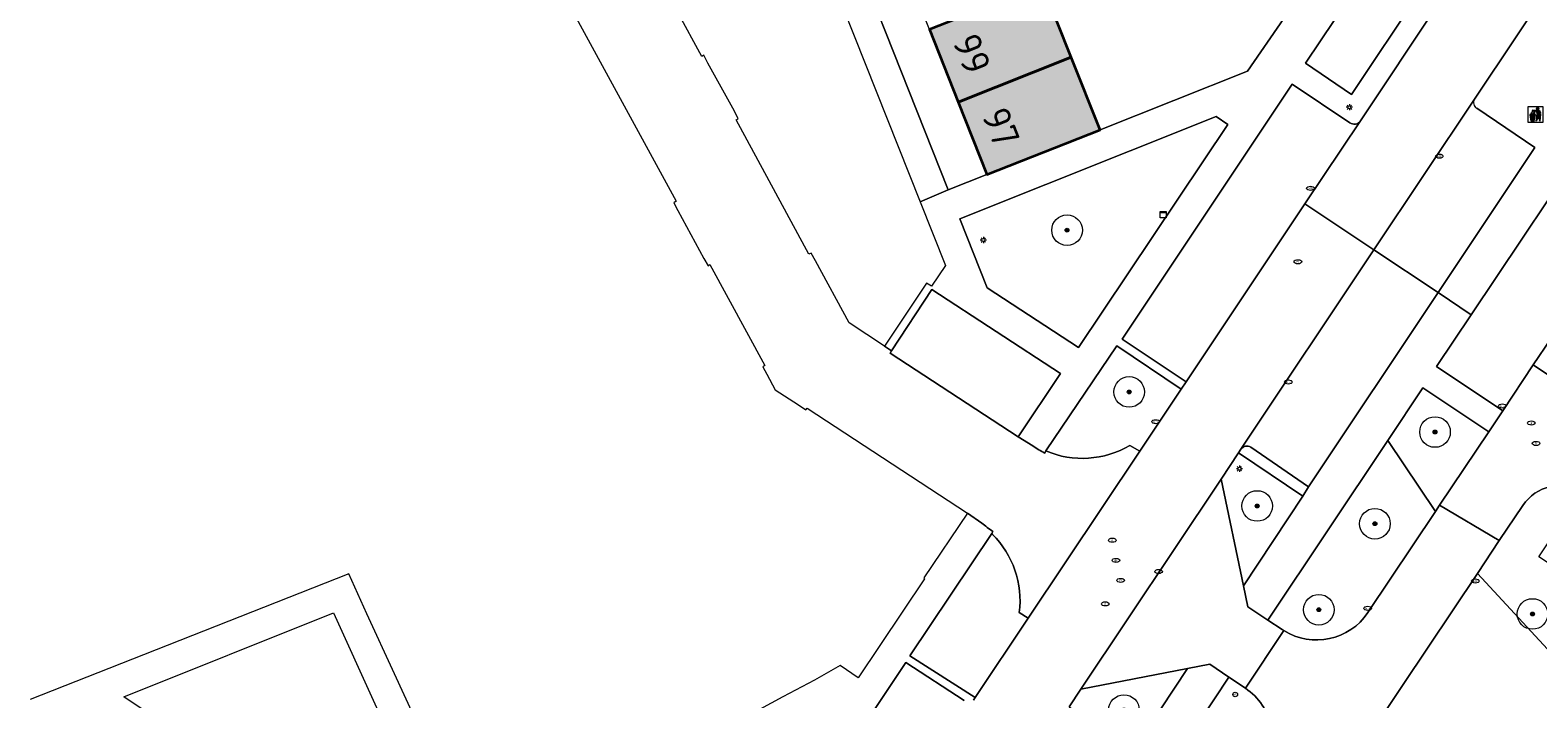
# Model space of a CAD drawing. Header units: metres. Extents: x 125349 to 128236, y 501602 to 503797.
# Tile 309 of 656: x 126374 to 126472, y 502338 to 502381. Entities that reach past the tile are written whole.
import ezdxf
from ezdxf.enums import TextEntityAlignment as Align

# ---------------------------------------------------------------- set-up
doc = ezdxf.new("R2010")
doc.units = ezdxf.units.M
doc.layers.get('0').update_dxf_attribs({"linetype": 'CONTINUOUS'})
for name, color, linetype, lineweight in [('B-WE-GR-BEPLANTING_CULTUUR_BODEMBEDEKKER-GV', 90, 'CONTINUOUS', 18), ('B-WE-GR-BEPLANTING_CULTUUR_BOSPLANTSOEN-GV', 90, 'CONTINUOUS', 18), ('B-WE-GR-BEPLANTING_CULTUUR_HEESTERS-GV', 90, 'CONTINUOUS', 18), ('B-WE-GR-BOOM-S-500', 90, 'CONTINUOUS', 18), ('B-WE-GR-GROENVOORZIENING-GV', 80, 'CONTINUOUS', 18), ('B-WE-IE-AFVAL APART PLAATS-S', 7, 'CONTINUOUS', 18), ('B-WE-IE-MEUBILAIR-S', 7, 'CONTINUOUS', 18), ('B-WE-OG-BEBOUWING-GV', 7, 'CONTINUOUS', 35), ('B-WE-OG-BEBOUWING-T18', 10, 'CONTINUOUS', 18), ('B-WE-OG-TERREIN_ERF-GV', 7, 'CONTINUOUS', 18), ('B-WE-VH-OPENVERHARDING-GV', 90, 'CONTINUOUS', 18), ('B-WE-VH-OPENVERHARDING_BETONSTRAATSTEEN-GV', 90, 'CONTINUOUS', 18), ('B-WE-VH-OPENVERHARDING_TEGEL-GV', 90, 'CONTINUOUS', 18)]:
    doc.layers.add(name, color=color, linetype=linetype, lineweight=lineweight)
doc.layers.add('B-WE-OG-BEBOUWING-V', color=7, linetype='CONTINUOUS', lineweight=18, true_color=0xcc646e)
doc.styles.add('NLCS-ISO', font='NLCS-ISO.ttf')
doc.styles.add('NLCS-ISO-M1000-T18', font='NLCS-ISO.ttf', dxfattribs={"height": 1.8})

# ---------------------------------------------------------------- blocks, each defined once
blk = doc.blocks.new('SIE-AFVAL APART PLAATS-SO')
h = blk.add_hatch(color=256)
h.dxf.hatch_style = 1
h.paths.add_polyline_path([(-0.09, 0.07), (-1.76, 0.07, 0.819081), (-1.79, -0.09), (-1.4, -2.19, 0.36153), (-1.37, -2.21), (-0.47, -2.21, 0.36153), (-0.44, -2.19), (-0.05, -0.09, 0.819081)])
h.paths.add_polyline_path([(-0.16, -0.1), (-0.2, -0.33), (-0.49, -0.33), (-0.47, -0.1)], flags=16)
h.paths.add_polyline_path([(-0.55, -0.1), (-0.58, -0.33), (-0.87, -0.33), (-0.87, -0.1)], flags=16)
h.paths.add_polyline_path([(-0.22, -0.42), (-0.27, -0.73), (-0.53, -0.73), (-0.5, -0.42)], flags=16)
h.paths.add_polyline_path([(-0.58, -0.42), (-0.61, -0.73), (-0.87, -0.73), (-0.87, -0.42)], flags=16)
h.paths.add_polyline_path([(-0.95, -0.1), (-0.95, -0.33), (-1.27, -0.33), (-1.29, -0.1)], flags=16)
h.paths.add_polyline_path([(-0.95, -0.42), (-0.95, -0.73), (-1.23, -0.73), (-1.26, -0.42)], flags=16)
h.paths.add_polyline_path([(-0.29, -0.83), (-0.34, -1.09), (-0.56, -1.09), (-0.54, -0.83)], flags=16)
h.paths.add_polyline_path([(-0.62, -0.83), (-0.65, -1.09), (-0.87, -1.09), (-0.87, -0.83)], flags=16)
h.paths.add_polyline_path([(-0.95, -0.83), (-0.95, -1.09), (-1.2, -1.09), (-1.22, -0.83)], flags=16)
h.paths.add_polyline_path([(-1.35, -0.33), (-1.64, -0.33), (-1.69, -0.1), (-1.37, -0.1)], flags=16)
h.paths.add_polyline_path([(-1.34, -0.42), (-1.31, -0.73), (-1.57, -0.73), (-1.63, -0.42)], flags=16)
h.paths.add_polyline_path([(-0.36, -1.18), (-0.41, -1.44), (-0.6, -1.44), (-0.57, -1.18)], flags=16)
h.paths.add_polyline_path([(-0.65, -1.18), (-0.68, -1.44), (-0.87, -1.44), (-0.87, -1.18)], flags=16)
h.paths.add_polyline_path([(-1.3, -0.83), (-1.28, -1.09), (-1.5, -1.09), (-1.55, -0.83)], flags=16)
h.paths.add_polyline_path([(-0.95, -1.18), (-0.95, -1.44), (-1.17, -1.44), (-1.19, -1.18)], flags=16)
h.paths.add_polyline_path([(-0.42, -1.53), (-0.47, -1.79), (-0.63, -1.79), (-0.6, -1.53)], flags=16)
h.paths.add_polyline_path([(-1.27, -1.18), (-1.25, -1.44), (-1.44, -1.44), (-1.49, -1.18)], flags=16)
h.paths.add_polyline_path([(-0.69, -1.53), (-0.71, -1.79), (-0.87, -1.79), (-0.87, -1.53)], flags=16)
h.paths.add_polyline_path([(-0.95, -1.53), (-0.95, -1.79), (-1.13, -1.79), (-1.16, -1.53)], flags=16)
h.paths.add_polyline_path([(-1.24, -1.53), (-1.22, -1.79), (-1.37, -1.79), (-1.42, -1.53)], flags=16)
h.paths.add_polyline_path([(-0.49, -1.89), (-0.53, -2.13), (-0.66, -2.13), (-0.64, -1.89)], flags=16)
h.paths.add_polyline_path([(-0.72, -1.89), (-0.74, -2.13), (-0.87, -2.13), (-0.87, -1.89)], flags=16)
h.paths.add_polyline_path([(-0.95, -1.89), (-0.95, -2.13), (-1.1, -2.13), (-1.12, -1.89)], flags=16)
h.paths.add_polyline_path([(-1.21, -1.89), (-1.18, -2.13), (-1.31, -2.13), (-1.35, -1.89)], flags=16)
h.paths.add_polyline_path([(-0.19, 0.78, -0.01173), (-0.3, 0.78, -0.148797), (-0.42, 1.03, -0.136076), (-0.69, 0.87), (-0.78, 0.85, -0.038293), (-1.14, 0.96), (-1.19, 0.81, -0.243822), (-1.56, 0.45, 0.344326), (-1, 0.22, -0.139345), (-0.6, 0.22, 0.618436), (-0.56, 0.27, -0.441494), (-0.47, 0.44, 0.309048)])
h.paths.add_polyline_path([(-0.49, 0.51, 0.351556), (-0.64, 0.31, 0.121061), (-1.02, 0.29, -0.288745), (-1.45, 0.42, 0.203599), (-1.12, 0.79), (-1.09, 0.87, 0.083075), (-0.28, 0.71, -0.242261)], flags=16)
h.paths.add_polyline_path([(-0.4, 0.79, -0.023345), (-0.63, 0.82, 0.07081), (-0.46, 0.9, 0.059965)], flags=16)
h.paths.add_polyline_path([(1.12, 1.48), (-1.07, 1.48, 0.860559), (-1.08, 1.42), (0.29, 1, -0.146703), (0.53, 0.28, 0.421968), (0.56, 0.25), (1.6, 0.31, 0.450293), (1.63, 0.34, 0.122241)])
h.paths.add_polyline_path([(0.26, 1.93, 1), (1.07, 1.93, 1)])
h.paths.add_polyline_path([(1.65, 0.15, 0.429303), (1.62, 0.18), (0.55, 0.23, 0.38429), (0.51, 0.2), (0.16, -2.16, 0.83726), (0.22, -2.18), (0.99, -0.78, -0.688204), (1.05, -0.78), (1.36, -2.14, 0.84934), (1.42, -2.14)])
for p, q in [((-0.09, 0.07), (-1.76, 0.07)), ((-1.4, -2.19), (-1.79, -0.09)), ((-1.37, -0.1), (-1.69, -0.1)), ((-1.64, -0.33), (-1.69, -0.1)), ((-1.64, -0.33), (-1.35, -0.33)), ((-1.63, -0.42), (-1.34, -0.42)), ((-1.57, -0.73), (-1.63, -0.42)), ((-1.57, -0.73), (-1.31, -0.73)), ((-1.55, -0.83), (-1.3, -0.83)), ((-1.5, -1.09), (-1.55, -0.83)), ((-1.5, -1.09), (-1.28, -1.09)), ((-1.49, -1.18), (-1.27, -1.18)), ((-1.44, -1.44), (-1.49, -1.18)), ((-1.44, -1.44), (-1.25, -1.44)), ((-1.42, -1.53), (-1.24, -1.53)), ((-1.37, -1.79), (-1.42, -1.53)), ((-1.37, -1.79), (-1.22, -1.79)), ((-1.37, -2.21), (-0.47, -2.21)), ((-1.31, -2.13), (-1.35, -1.89)), ((-1.35, -1.89), (-1.21, -1.89)), ((-1.31, -2.13), (-1.18, -2.13)), ((-0.95, -0.1), (-1.29, -0.1)), ((-1.27, -0.33), (-0.95, -0.33)), ((-1.26, -0.42), (-0.95, -0.42)), ((-1.23, -0.73), (-0.95, -0.73)), ((-1.22, -0.83), (-0.95, -0.83)), ((-1.2, -1.09), (-0.95, -1.09)), ((-1.19, -1.18), (-0.95, -1.18)), ((-1.17, -1.44), (-0.95, -1.44)), ((-1.16, -1.53), (-0.95, -1.53)), ((-1.13, -1.79), (-0.95, -1.79)), ((-1.12, -1.89), (-0.95, -1.89)), ((-1.1, -2.13), (-0.95, -2.13)), ((-0.95, -0.1), (-0.95, -0.33)), ((-0.95, -0.42), (-0.95, -0.73)), ((-0.95, -0.83), (-0.95, -1.09)), ((-0.95, -1.18), (-0.95, -1.44)), ((-0.95, -1.53), (-0.95, -1.79)), ((-0.95, -1.89), (-0.95, -2.13)), ((-0.87, -0.1), (-0.87, -0.33)), ((-0.55, -0.1), (-0.87, -0.1)), ((-0.87, -0.33), (-0.58, -0.33)), ((-0.87, -0.42), (-0.87, -0.73)), ((-0.87, -0.42), (-0.58, -0.42)), ((-0.87, -0.73), (-0.61, -0.73)), ((-0.87, -0.83), (-0.62, -0.83)), ((-0.87, -0.83), (-0.87, -1.09)), ((-0.87, -1.09), (-0.65, -1.09)), ((-0.87, -1.18), (-0.65, -1.18)), ((-0.87, -1.18), (-0.87, -1.44)), ((-0.87, -1.44), (-0.68, -1.44)), ((-0.87, -1.53), (-0.69, -1.53)), ((-0.87, -1.53), (-0.87, -1.79)), ((-0.87, -1.79), (-0.71, -1.79)), ((-0.87, -1.89), (-0.87, -2.13)), ((-0.87, -1.89), (-0.72, -1.89)), ((-0.87, -2.13), (-0.74, -2.13)), ((-0.66, -2.13), (-0.53, -2.13)), ((-0.64, -1.89), (-0.49, -1.89)), ((-0.63, -1.79), (-0.47, -1.79)), ((-0.6, -1.44), (-0.41, -1.44)), ((-0.6, -1.53), (-0.42, -1.53)), ((-0.57, -1.18), (-0.36, -1.18)), ((-0.56, -1.09), (-0.34, -1.09)), ((-0.54, -0.83), (-0.29, -0.83)), ((-0.53, -0.73), (-0.27, -0.73)), ((-0.53, -2.13), (-0.49, -1.89)), ((-0.5, -0.42), (-0.22, -0.42)), ((-0.49, -0.33), (-0.2, -0.33)), ((-0.16, -0.1), (-0.47, -0.1)), ((-0.47, -1.79), (-0.42, -1.53)), ((-0.44, -2.19), (-0.05, -0.09)), ((-0.41, -1.44), (-0.36, -1.18)), ((-0.34, -1.09), (-0.29, -0.83)), ((-0.27, -0.73), (-0.22, -0.42)), ((-0.2, -0.33), (-0.16, -0.1))]:
    blk.add_line(p, q)
blk.add_lwpolyline([(-2.5, -2.51), (2.5, -2.51), (2.5, 2.49), (-2.5, 2.49)], close=True)
for points in [[(-0.78, 0.85, -0.038293), (-1.14, 0.96), (-1.19, 0.81, -0.243822), (-1.56, 0.45, 0.344326), (-1, 0.22, -0.139345), (-0.6, 0.22, 0.618436), (-0.56, 0.27, -0.441494), (-0.47, 0.44, 0.309048), (-0.19, 0.78, -0.01173), (-0.3, 0.78, -0.01173)], [(-0.78, 0.85), (-0.69, 0.87, 0.136076), (-0.42, 1.03, 0.156405), (-0.29, 0.77)], [(-0.78, 0.85), (-0.69, 0.87, 0.136076), (-0.42, 1.03, 0.148797), (-0.3, 0.78, 0.148797)], [(-0.63, 0.82, 0.07081), (-0.46, 0.9, 0.059965), (-0.4, 0.79, 0.059965)], [(-0.4, 0.79, -0.023345), (-0.63, 0.82)]]:
    blk.add_lwpolyline(points, format="xyb")
for points in [[(-1.09, 0.87), (-1.12, 0.79, -0.203599), (-1.45, 0.42, 0.288745), (-1.02, 0.29, -0.121061), (-0.64, 0.31, -0.351556), (-0.49, 0.51, 0.242261), (-0.28, 0.71, -0.083075)], [(-1.07, 1.48), (1.12, 1.48, -0.122241), (1.63, 0.34, -0.450293), (1.6, 0.31), (0.56, 0.25, -0.421968), (0.53, 0.28, 0.146703), (0.29, 1), (-1.08, 1.42, -0.860559)], [(0.55, 0.23), (1.62, 0.18, -0.429303), (1.65, 0.15), (1.42, -2.14, -0.84934), (1.36, -2.14), (1.05, -0.78, 0.688204), (0.99, -0.78), (0.22, -2.18, -0.83726), (0.16, -2.16), (0.51, 0.2, -0.38429)]]:
    blk.add_lwpolyline(points, format="xyb", close=True)
for points in [[(-1.35, -0.33), (-1.37, -0.1)], [(-1.31, -0.73), (-1.34, -0.42)], [(-1.28, -1.09), (-1.3, -0.83)], [(-1.27, -0.33), (-1.29, -0.1)], [(-1.25, -1.44), (-1.27, -1.18)], [(-1.23, -0.73), (-1.26, -0.42)], [(-1.22, -1.79), (-1.24, -1.53)], [(-1.2, -1.09), (-1.22, -0.83)], [(-1.18, -2.13), (-1.21, -1.89)], [(-1.17, -1.44), (-1.19, -1.18)], [(-1.18, -2.22), (-1.18, -2.21)], [(-1.13, -1.79), (-1.16, -1.53)], [(-1.1, -2.13), (-1.12, -1.89)], [(-0.74, -2.13), (-0.72, -1.89)], [(-0.71, -1.79), (-0.69, -1.53)], [(-0.68, -1.44), (-0.65, -1.18)], [(-0.66, -2.13), (-0.64, -1.89)], [(-0.65, -1.09), (-0.62, -0.83)], [(-0.63, -1.79), (-0.6, -1.53)], [(-0.61, -0.73), (-0.58, -0.42)], [(-0.6, -1.44), (-0.57, -1.18)], [(-0.58, -0.33), (-0.55, -0.1)], [(-0.56, -1.09), (-0.54, -0.83)], [(-0.53, -0.73), (-0.5, -0.42)], [(-0.49, -0.33), (-0.47, -0.1)]]:
    blk.add_lwpolyline(points)
blk.add_circle((0.66, 1.93), 0.401)
for centre, radius, start, end in [((-1.76, -0.01), 0.0869, 90, 247.281), ((-0.09, -0.01), 0.0869, 292.719, 90), ((-1.37, -2.18), 0.0318, 190.4943, 270), ((-0.47, -2.18), 0.0318, 270, 349.5057)]:
    blk.add_arc(centre, radius, start, end)
blk = doc.blocks.new('SIE-MEUBILAIR_KAST-SO')
for points in [[(-1, 1), (1, 1), (1, 0.84), (-1, 0.84)], [(-1, 0.76), (1, 0.76), (1, -1), (-1, -1)]]:
    blk.add_lwpolyline(points, close=True)
blk = doc.blocks.new('SIE-MEUBILAIR_PAAL_LICHTMAST-SO')
for points in [[(-0.62, 0), (-1, 0)], [(-0.71, 0.71), (-0.44, 0.44)], [(0, 1), (0, 0.62)], [(0.44, 0.44), (0.71, 0.71)], [(1, 0), (0.62, 0)], [(-0.71, -0.71), (-0.44, -0.44)], [(0, -0.62), (0, -1)], [(0.44, -0.44), (0.71, -0.71)]]:
    blk.add_lwpolyline(points)
blk.add_circle((0, 0), 0.5)
blk = doc.blocks.new('SIE-MEUBILAIR_PAAL_VERKEERSBORD-SO')
blk.add_circle((0, 0), 0.75)
at = {"style": 'NLCS-ISO'}
blk.add_text('vb', height=0.75, dxfattribs=at).set_placement((0, 0.07), align=Align.MIDDLE_CENTER)
blk = doc.blocks.new('SIE-MEUBILAIR_PUT_KOLK-SO')
blk.add_ellipse((0, 0), major_axis=(1.25, 0), ratio=0.54)
at = {"style": 'NLCS-ISO'}
blk.add_text('klk', height=0.75, dxfattribs=at).set_placement((0.03, 0), align=Align.MIDDLE_CENTER)
blk = doc.blocks.new('SIE-MEUBILAIR_PUT_RIOOLPUT-SO')
blk.add_ellipse((0, 0), major_axis=(1.25, 0), ratio=0.54)
at = {"style": 'NLCS-ISO'}
blk.add_text('ri', height=0.75, dxfattribs=at).set_placement((-0.04, 0.07), align=Align.MIDDLE_CENTER)
blk = doc.blocks.new('SIE-MEUBILAIR_PUT_DRAINAGEPUT-SO')
blk.add_ellipse((0, 0), major_axis=(1.25, 0), ratio=0.54)
at = {"style": 'NLCS-ISO'}
blk.add_text('dr', height=0.75, dxfattribs=at).set_placement((0.03, 0), align=Align.MIDDLE_CENTER)
blk = doc.blocks.new('SGR-BOOM_01-SO')
at = {"linetype": 'ByBlock', "lineweight": 18}
h = blk.add_hatch(color=0, dxfattribs=at)
h.dxf.hatch_style = 1
edge = h.paths.add_edge_path()
edge.add_arc((0, 0), 0.25, 0, 360)
at = {"color": 0, "linetype": 'ByBlock', "lineweight": 18}
for radius in [2, 0.25]:
    blk.add_circle((0, 0), radius, dxfattribs=at)

msp = doc.modelspace()

# ---------------------------------------------------------------- hatches: boundary and pattern name
at = {"layer": 'B-WE-OG-BEBOUWING-V'}
for points in [[(126441.962, 502379.57), (126440.085, 502384.312), (126432.685, 502381.383), (126434.561, 502376.641)], [(126434.561, 502376.641), (126436.436, 502371.902), (126443.838, 502374.83), (126441.962, 502379.57)]]:
    msp.add_hatch(color=256, dxfattribs=at).paths.add_polyline_path(points)

# ---------------------------------------------------------------- linework, layer by layer
at = {"layer": 'B-WE-GR-BEPLANTING_CULTUUR_BODEMBEDEKKER-GV', "flags": 128}
msp.add_lwpolyline([(126434.67, 502369.006), (126436.455, 502364.497), (126442.427, 502360.592), (126452.189, 502375.177), (126451.433, 502375.692)], close=True, dxfattribs=at)
for points in [[(126465.76, 502349.874), (126462.646, 502354.519), (126454.811, 502342.786), (126455.754, 502342.165), (126455.805, 502342.132), (126455.856, 502342.099)], [(126461.351, 502343.27), (126465.76, 502349.874)], [(126452.25, 502339.061), (126445.025, 502328.121), (126450.619, 502327.193)], [(126453.349, 502338.324), (126452.25, 502339.061)]]:
    msp.add_lwpolyline(points, dxfattribs=at)
at = {"layer": 'B-WE-GR-BEPLANTING_CULTUUR_BODEMBEDEKKER-GV'}
for points in [[(126455.856, 502342.099, 0.405293), (126461.351, 502343.27)], [(126454.385, 502332.854, 0.41901), (126453.349, 502338.324)]]:
    msp.add_lwpolyline(points, format="xyb", dxfattribs=at)
at = {"layer": 'B-WE-GR-BEPLANTING_CULTUUR_BOSPLANTSOEN-GV', "flags": 128}
msp.add_lwpolyline([(126476.443, 502375.203), (126468.102, 502362.743), (126465.837, 502359.36), (126470.162, 502356.468), (126472.161, 502359.462), (126473.3, 502361.168), (126473.181, 502361.243), (126473.577, 502361.863), (126500, 502344.106), (126516.968, 502332.703), (126516.599, 502332.085), (126516.473, 502332.17), (126515.305, 502330.427), (126515.268, 502330.373), (126519.532, 502327.515), (126521.887, 502331.073), (126475.24, 502362.453), (126475.558, 502362.927), (126475.775, 502363.249), (126475.604, 502363.364), (126481.329, 502371.882)], close=True, dxfattribs=at)
at = {"layer": 'B-WE-GR-BEPLANTING_CULTUUR_HEESTERS-GV', "flags": 128}
msp.add_lwpolyline([(126465.907, 502382.979), (126468.219, 502386.433), (126464.013, 502389.236), (126457.259, 502379.191), (126460.287, 502377.144), (126464.692, 502383.787)], close=True, dxfattribs=at)
for points in [[(126446.432, 502353.817), (126449.144, 502357.877), (126444.935, 502360.718), (126440.297, 502353.841)], [(126445.787, 502354.204), (126446.432, 502353.817)], [(126468.504, 502345.836), (126474.438, 502339.428), (126477.355, 502343.872), (126473.228, 502346.637), (126473.149, 502346.515), (126472.517, 502346.917), (126475.394, 502351.209)], [(126471.477, 502350.282), (126469.939, 502347.982), (126468.504, 502345.836)], [(126436.81, 502348.388), (126436.777, 502348.447), (126431.414, 502340.449), (126435.673, 502337.715)], [(126435.673, 502337.715), (126439.146, 502342.913)], [(126439.146, 502342.913), (126438.561, 502343.287)]]:
    msp.add_lwpolyline(points, dxfattribs=at)
at = {"layer": 'B-WE-GR-BEPLANTING_CULTUUR_HEESTERS-GV'}
for points in [[(126440.297, 502353.841, 0.238064), (126445.787, 502354.204)], [(126475.394, 502351.209, 0.390301), (126471.477, 502350.282)], [(126438.561, 502343.287, 0.232321), (126436.81, 502348.388)]]:
    msp.add_lwpolyline(points, format="xyb", dxfattribs=at)
at = {"layer": 'B-WE-GR-GROENVOORZIENING-GV', "flags": 128}
for points in [[(126469.244, 502355.092), (126464.946, 502357.963), (126462.646, 502354.519), (126465.76, 502349.874), (126466.036, 502350.287)], [(126453.208, 502345.029), (126457.094, 502350.874), (126452.895, 502353.72), (126451.766, 502352.001)], [(126455.867, 502326.928), (126460.71, 502325.568), (126465.284, 502324.886), (126466.123, 502319.713), (126466.131, 502317.379), (126465.558, 502316.331), (126469.016, 502314.018), (126472.461, 502319.088), (126472.762, 502325.384), (126469.845, 502325.557), (126470.168, 502333.727), (126473.113, 502333.575), (126473.313, 502337.714), (126474.438, 502339.428), (126468.504, 502345.836), (126463.645, 502338.571)], [(126441.819, 502337.108), (126446.033, 502334.283), (126449.562, 502339.616), (126442.595, 502338.276)]]:
    msp.add_lwpolyline(points, close=True, dxfattribs=at)
at = {"layer": 'B-WE-OG-BEBOUWING-GV', "flags": 128}
for points in [[(126441.962, 502379.57), (126440.085, 502384.312), (126432.685, 502381.383), (126434.561, 502376.641)], [(126434.561, 502376.641), (126436.436, 502371.902), (126443.838, 502374.83), (126441.962, 502379.57)]]:
    msp.add_lwpolyline(points, close=True, dxfattribs=at)
at = {"layer": 'B-WE-OG-TERREIN_ERF-GV', "flags": 128}
msp.add_lwpolyline([(126433.923, 502370.908), (126436.436, 502371.902), (126434.561, 502376.641), (126432.685, 502381.383), (126430.81, 502386.123), (126430.253, 502385.902), (126430.157, 502386.142), (126428.167, 502391.162), (126426.178, 502396.182), (126424.148, 502401.304), (126424.093, 502401.443), (126424.657, 502401.68), (126422.839, 502406.271), (126421.095, 502410.676), (126420.723, 502410.528), (126420.589, 502410.865), (126418.65, 502415.742), (126416.817, 502415.017), (126416.486, 502414.887), (126416.531, 502414.773)], close=True, dxfattribs=at)
msp.add_lwpolyline([(126440.085, 502384.312), (126441.962, 502379.57), (126443.838, 502374.83), (126453.485, 502378.66), (126455.857, 502382.105)], dxfattribs=at)
at = {"layer": 'B-WE-VH-OPENVERHARDING-GV', "flags": 128}
for points in [[(126478.668, 502378.527), (126480.078, 502380.647), (126482.794, 502384.676), (126480.676, 502386.099), (126477.981, 502382.066), (126473.728, 502384.942), (126468.317, 502376.836)], [(126468.46, 502376.237), (126472.257, 502373.675), (126465.932, 502364.189), (126468.102, 502362.743), (126476.443, 502375.203), (126478.668, 502378.527)], [(126468.317, 502376.836), (126461.742, 502366.983), (126465.932, 502364.189)], [(126465.932, 502364.189), (126472.257, 502373.675), (126468.46, 502376.237)], [(126508.969, 502320.985), (126509.125, 502321.219), (126515.095, 502330.114), (126515.268, 502330.373), (126515.305, 502330.427), (126500, 502340.727), (126472.161, 502359.462), (126470.162, 502356.468), (126469.244, 502355.092), (126466.036, 502350.287), (126469.939, 502347.982)], [(126453.052, 502353.96), (126452.895, 502353.72)], [(126452.895, 502353.72), (126457.094, 502350.874), (126457.467, 502351.492)], [(126457.467, 502351.492), (126453.695, 502354.08)], [(126452.823, 502322.371), (126454.054, 502324.214), (126455.867, 502326.928), (126463.645, 502338.571), (126468.504, 502345.836), (126469.939, 502347.982), (126466.036, 502350.287)], [(126466.036, 502350.287), (126465.76, 502349.874), (126461.351, 502343.27)], [(126469.939, 502347.982), (126471.477, 502350.282)], [(126455.856, 502342.099), (126453.349, 502338.324)], [(126445.025, 502328.121), (126452.25, 502339.061), (126451.012, 502339.895), (126449.562, 502339.616), (126446.033, 502334.283), (126445.565, 502333.685), (126440.165, 502325.576), (126436.378, 502328.106)]]:
    msp.add_lwpolyline(points, dxfattribs=at)
at = {"layer": 'B-WE-VH-OPENVERHARDING-GV'}
for points in [[(126468.317, 502376.836, 0.405296), (126468.46, 502376.237)], [(126453.695, 502354.08, 0.401483), (126453.052, 502353.96)], [(126471.477, 502350.282, -0.390301), (126475.394, 502351.209)], [(126461.351, 502343.27, -0.405293), (126455.856, 502342.099)], [(126453.349, 502338.324, -0.41901), (126454.385, 502332.854)]]:
    msp.add_lwpolyline(points, format="xyb", dxfattribs=at)
at = {"layer": 'B-WE-VH-OPENVERHARDING-GV', "flags": 128}
for points in [[(126453.208, 502345.029), (126453.492, 502343.654), (126454.811, 502342.786), (126462.646, 502354.519), (126464.946, 502357.963), (126469.244, 502355.092), (126470.162, 502356.468), (126465.837, 502359.36), (126468.102, 502362.743), (126465.932, 502364.189), (126457.467, 502351.492), (126457.094, 502350.874)], [(126449.562, 502339.616), (126451.012, 502339.895), (126452.25, 502339.061), (126453.349, 502338.324), (126455.856, 502342.099), (126455.805, 502342.132), (126455.754, 502342.165), (126454.811, 502342.786), (126453.492, 502343.654), (126453.208, 502345.029), (126451.766, 502352.001), (126442.595, 502338.276)]]:
    msp.add_lwpolyline(points, close=True, dxfattribs=at)
at = {"layer": 'B-WE-VH-OPENVERHARDING_BETONSTRAATSTEEN-GV', "flags": 128}
for points in [[(126478.681, 502402.163), (126478.556, 502401.947), (126478.521, 502401.888), (126468.305, 502386.571), (126468.272, 502386.518), (126468.219, 502386.433), (126465.907, 502382.979), (126460.864, 502375.414), (126457.236, 502369.987), (126461.742, 502366.983), (126468.317, 502376.836), (126473.728, 502384.942)], [(126429.743, 502360.691), (126427.449, 502362.216), (126425.23, 502366.278), (126424.953, 502366.771), (126424.814, 502366.697), (126420.059, 502375.488), (126420.184, 502375.539), (126419.935, 502376.042), (126418.208, 502379.198), (126417.937, 502379.702), (126417.817, 502379.628), (126413.045, 502388.399)], [(126407.769, 502385.522), (126416.123, 502370.162), (126415.977, 502370.052), (126416.242, 502369.559), (126417.946, 502366.42), (126418.214, 502365.947), (126418.334, 502366.027), (126421.931, 502359.428), (126421.804, 502359.349), (126422.052, 502358.857), (126422.605, 502357.837), (126424.133, 502356.85), (126424.616, 502356.523), (126424.704, 502356.641), (126435.167, 502349.78), (126436.123, 502349.129)], [(126460.163, 502375.296), (126456.401, 502377.815), (126445.283, 502361.158), (126449.465, 502358.356), (126457.236, 502369.987), (126460.864, 502375.414)], [(126441.819, 502337.108), (126442.595, 502338.276), (126451.766, 502352.001), (126452.895, 502353.72), (126453.052, 502353.96), (126461.742, 502366.983), (126457.236, 502369.987), (126449.465, 502358.356), (126449.144, 502357.877), (126446.432, 502353.817), (126439.146, 502342.913), (126435.673, 502337.715), (126435.568, 502337.557)], [(126465.932, 502364.189), (126461.742, 502366.983), (126453.052, 502353.96)], [(126453.695, 502354.08), (126457.467, 502351.492), (126465.932, 502364.189)], [(126439.443, 502354.168), (126438.494, 502354.769), (126430.131, 502360.225), (126430.215, 502360.375), (126429.743, 502360.691)], [(126438.561, 502343.287), (126439.146, 502342.913), (126446.432, 502353.817)], [(126440.297, 502353.841), (126440.234, 502353.705)], [(126446.432, 502353.817), (126445.787, 502354.204)], [(126436.828, 502348.57), (126436.777, 502348.447), (126436.81, 502348.388)], [(126434.958, 502337.519), (126431.147, 502340.005), (126422.72, 502327.347), (126426.464, 502324.789)]]:
    msp.add_lwpolyline(points, dxfattribs=at)
at = {"layer": 'B-WE-VH-OPENVERHARDING_BETONSTRAATSTEEN-GV'}
for points in [[(126460.864, 502375.414, -0.428077), (126460.163, 502375.296)], [(126440.234, 502353.705, -0.033691), (126439.443, 502354.168)], [(126445.787, 502354.204, -0.238064), (126440.297, 502353.841)], [(126453.052, 502353.96, -0.401483), (126453.695, 502354.08)], [(126436.123, 502349.129, 0.017537), (126436.828, 502348.57)], [(126436.81, 502348.388, -0.232321), (126438.561, 502343.287)]]:
    msp.add_lwpolyline(points, format="xyb", dxfattribs=at)
at = {"layer": 'B-WE-VH-OPENVERHARDING_BETONSTRAATSTEEN-GV', "flags": 128}
for points in [[(126438.494, 502354.769), (126441.253, 502358.895), (126432.849, 502364.401), (126430.215, 502360.375), (126430.131, 502360.225)], [(126472.161, 502359.462), (126500, 502340.727), (126515.305, 502330.427), (126516.473, 502332.17), (126500, 502343.234), (126473.3, 502361.168)]]:
    msp.add_lwpolyline(points, close=True, dxfattribs=at)
at = {"layer": 'B-WE-VH-OPENVERHARDING_TEGEL-GV', "flags": 128}
for points in [[(126422.686, 502393.755), (126432.077, 502370.117), (126433.923, 502370.908), (126416.531, 502414.773)], [(126454.186, 502401.825), (126455.432, 502398.713), (126452.387, 502397.505), (126451.148, 502400.615), (126448.838, 502399.777), (126448.982, 502399.414), (126450.096, 502396.6), (126451.729, 502392.483), (126452.844, 502389.665), (126453.959, 502386.847), (126454.714, 502384.95), (126454.83, 502384.662), (126455.484, 502383.034), (126455.857, 502382.105), (126453.485, 502378.66), (126443.838, 502374.83), (126436.436, 502371.902), (126433.923, 502370.908), (126432.077, 502370.117)], [(126460.864, 502375.414), (126465.907, 502382.979), (126464.692, 502383.787), (126460.287, 502377.144), (126457.259, 502379.191), (126464.013, 502389.236), (126468.219, 502386.433), (126468.272, 502386.518), (126468.305, 502386.571)], [(126440.234, 502353.705), (126440.297, 502353.841), (126444.935, 502360.718), (126449.144, 502357.877), (126449.465, 502358.356), (126445.283, 502361.158), (126456.401, 502377.815), (126460.163, 502375.296)], [(126432.077, 502370.117), (126433.728, 502365.962), (126432.831, 502364.604), (126432.504, 502364.806), (126429.743, 502360.691), (126430.215, 502360.375), (126432.849, 502364.401), (126441.253, 502358.895), (126438.494, 502354.769), (126439.443, 502354.168)], [(126436.123, 502349.129), (126435.167, 502349.78), (126432.32, 502345.543), (126432.365, 502345.489), (126428.038, 502339.002), (126426.858, 502339.818), (126425.168, 502338.855), (126423.097, 502337.759), (126415.757, 502333.77)], [(126435.568, 502337.557), (126435.673, 502337.715), (126431.414, 502340.449), (126436.777, 502348.447)], [(126436.777, 502348.447), (126436.828, 502348.57)], [(126398.978, 502336.517), (126397.72, 502339.266), (126395.921, 502343.203), (126394.736, 502345.8), (126381.32, 502340.513), (126373.905, 502337.591)], [(126426.464, 502324.789), (126422.72, 502327.347), (126431.147, 502340.005), (126434.958, 502337.519)]]:
    msp.add_lwpolyline(points, dxfattribs=at)
for points in [[(126434.67, 502369.006), (126451.433, 502375.692), (126452.189, 502375.177), (126442.427, 502360.592), (126436.455, 502364.497)], [(126400.994, 502323.738), (126380.025, 502337.775), (126393.743, 502343.262), (126401.95, 502325.174)]]:
    msp.add_lwpolyline(points, close=True, dxfattribs=at)
at = {"layer": 'B-WE-VH-OPENVERHARDING_TEGEL-GV'}
for points in [[(126460.163, 502375.296, 0.428077), (126460.864, 502375.414)], [(126439.443, 502354.168, 0.033691), (126440.234, 502353.705)], [(126436.828, 502348.57, -0.017537), (126436.123, 502349.129)]]:
    msp.add_lwpolyline(points, format="xyb", dxfattribs=at)

# ---------------------------------------------------------------- block references
at = {"layer": 'B-WE-GR-BOOM-S-500', "xscale": 0.5, "yscale": 0.5, "zscale": 0.5}
for p in [(126441.685, 502368.27), (126445.747, 502357.696), (126465.736, 502355.078), (126454.113, 502350.243), (126461.807, 502349.084), (126458.142, 502343.461), (126472.108, 502343.183), (126445.405, 502336.904)]:
    msp.add_blockref('SGR-BOOM_01-SO', p, dxfattribs=at)
at = {"layer": 'B-WE-IE-AFVAL APART PLAATS-S', "xscale": 0.2, "yscale": 0.2, "zscale": 0.2}
msp.add_blockref('SIE-AFVAL APART PLAATS-SO', (126472.31, 502375.828), dxfattribs=at)
at = {"layer": 'B-WE-IE-MEUBILAIR-S', "xscale": 0.2, "yscale": 0.2, "zscale": 0.2}
for name, p in [('SIE-MEUBILAIR_PAAL_LICHTMAST-SO', (126460.138, 502376.31)), ('SIE-MEUBILAIR_PUT_KOLK-SO', (126466.022, 502373.11)), ('SIE-MEUBILAIR_PUT_KOLK-SO', (126457.596, 502371.01)), ('SIE-MEUBILAIR_KAST-SO', (126447.967, 502369.285)), ('SIE-MEUBILAIR_PAAL_LICHTMAST-SO', (126436.213, 502367.627)), ('SIE-MEUBILAIR_PUT_RIOOLPUT-SO', (126456.77, 502366.206)), ('SIE-MEUBILAIR_PUT_KOLK-SO', (126456.149, 502358.344)), ('SIE-MEUBILAIR_PUT_KOLK-SO', (126470.136, 502356.775)), ('SIE-MEUBILAIR_PUT_KOLK-SO', (126447.474, 502355.75)), ('SIE-MEUBILAIR_PUT_DRAINAGEPUT-SO', (126472.028, 502355.664)), ('SIE-MEUBILAIR_PUT_RIOOLPUT-SO', (126472.345, 502354.33)), ('SIE-MEUBILAIR_PAAL_LICHTMAST-SO', (126452.954, 502352.679)), ('SIE-MEUBILAIR_PUT_RIOOLPUT-SO', (126444.642, 502348.005)), ('SIE-MEUBILAIR_PUT_DRAINAGEPUT-SO', (126444.874, 502346.684)), ('SIE-MEUBILAIR_PUT_RIOOLPUT-SO', (126447.668, 502345.958)), ('SIE-MEUBILAIR_PUT_RIOOLPUT-SO', (126445.18, 502345.377)), ('SIE-MEUBILAIR_PUT_KOLK-SO', (126468.375, 502345.336)), ('SIE-MEUBILAIR_PUT_RIOOLPUT-SO', (126444.177, 502343.844)), ('SIE-MEUBILAIR_PUT_KOLK-SO', (126461.334, 502343.554)), ('SIE-MEUBILAIR_PAAL_VERKEERSBORD-SO', (126452.676, 502337.919))]:
    msp.add_blockref(name, p, dxfattribs=at)

# ---------------------------------------------------------------- texts
at = {"layer": 'B-WE-OG-BEBOUWING-T18', "style": 'NLCS-ISO-M1000-T18'}
for s, p in [('99', (126435.462, 502379.8)), ('97', (126437.358, 502375.007))]:
    msp.add_text(s, height=1.8, rotation=291.6, dxfattribs=at).set_placement(p, align=Align.MIDDLE)

doc.saveas('drawing.dxf')
